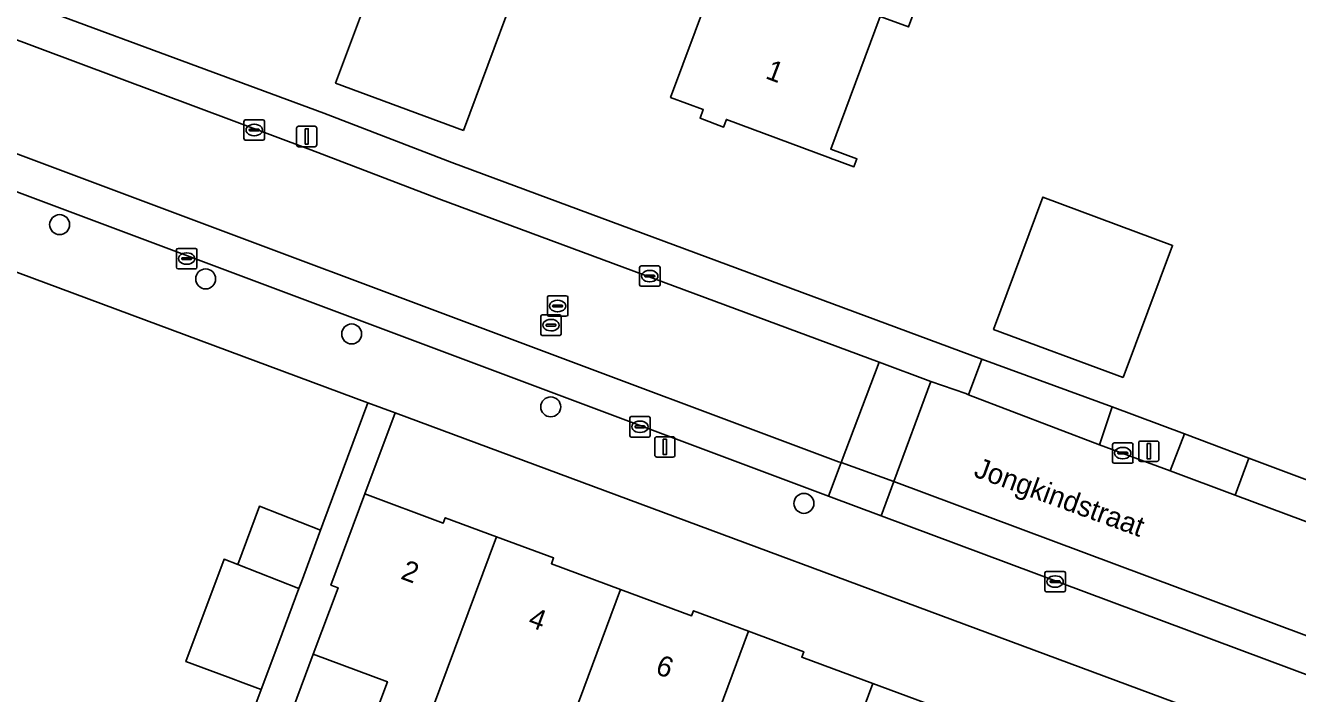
# Model space of a CAD drawing. Extents: x 163266 to 164362, y 381528 to 382286.
# Drawn here: x 163785.8 to 163848.1, y 382059.4 to 382092.1 of the extents above; entities that cross this region are included whole.
import ezdxf

# ---------------------------------------------------------------- set-up
doc = ezdxf.new("R2010")
doc.units = 0
for name, color, linetype in [('IMGEO_Boom', 7, 'Continuous'), ('IMGEO_Erf', 7, 'Continuous'), ('IMGEO_Kolk', 7, 'Continuous'), ('IMGEO_Lichtmast', 7, 'Continuous'), ('IMGEO_Openbare_ruimte_label', 7, 'Continuous'), ('IMGEO_Pand', 7, 'Continuous'), ('IMGEO_Pand_nummerreeks', 7, 'Continuous'), ('IMGEO_Parkeervlak_open', 7, 'Continuous'), ('IMGEO_Rijbaan_lokaal_open', 7, 'Continuous'), ('IMGEO_Rioolput', 7, 'Continuous'), ('IMGEO_Voetpad_open', 7, 'Continuous')]:
    doc.layers.add(name, color=color, linetype=linetype)

msp = doc.modelspace()

# ---------------------------------------------------------------- linework, layer by layer
at = {"layer": 'IMGEO_Boom'}
for centre in [(163787.51, 382082.359), (163794.66, 382079.699), (163801.809, 382077), (163811.557, 382073.427), (163823.954, 382068.699)]:
    msp.add_circle(centre, 0.489, dxfattribs=at)
at = {"layer": 'IMGEO_Erf'}
for points in [[(163825.268, 382086.054), (163826.547, 382085.578), (163826.403, 382085.193), (163820.16, 382087.517), (163820.021, 382087.143), (163818.867, 382087.573), (163819.026, 382088), (163817.424, 382088.596), (163819.233, 382093.453), (163819.746, 382093.262), (163822.474, 382100.59), (163822.035, 382100.753), (163822.166, 382101.108), (163824.445, 382100.259), (163824.642, 382100.788), (163825.917, 382100.314), (163825.703, 382099.738), (163831.185, 382097.697), (163829.082, 382092.048), (163827.693, 382092.566)], [(163807.277, 382086.966), (163801.023, 382089.295), (163803.414, 382095.714), (163809.667, 382093.386)], [(163839.592, 382074.861), (163833.24, 382077.226), (163835.653, 382083.707), (163842.005, 382081.342)]]:
    msp.add_lwpolyline(points, close=True, dxfattribs=at)
for points in [[(163780.378, 382095.252), (163800.454, 382087.826), (163806.709, 382085.403), (163832.665, 382075.767), (163839.053, 382073.431), (163842.582, 382072.105), (163845.732, 382070.921), (163865.151, 382063.623)], [(163782.584, 382026.322), (163783.46, 382029.067), (163784.444, 382032.152), (163787.643, 382031.126), (163792.616, 382046.764), (163797.382, 382059.577), (163796.62, 382059.86), (163795.755, 382060.182), (163793.695, 382060.948), (163795.56, 382065.964), (163796.232, 382065.7), (163797.294, 382068.556), (163800.286, 382067.384), (163800.4, 382067.692), (163802.607, 382073.632), (163776.565, 382083.317)], [(163843.222, 382058.527), (163803.931, 382073.14), (163802.45, 382069.158), (163806.292, 382067.729), (163806.392, 382067.998), (163808.9, 382067.066), (163811.699, 382066.025), (163811.594, 382065.74), (163814.974, 382064.483), (163818.452, 382063.19), (163818.545, 382063.44), (163821.248, 382062.435), (163823.948, 382061.431), (163823.849, 382061.165), (163827.329, 382059.871), (163830.728, 382058.607)], [(163803.087, 382058.693), (163803.557, 382059.955), (163799.929, 382061.304), (163795.17, 382048.5)]]:
    msp.add_lwpolyline(points, dxfattribs=at)
at = {"layer": 'IMGEO_Kolk'}
for p, q in [((163796.537, 382086.57), (163796.537, 382087.422)), ((163796.612, 382087.496), (163797.464, 382087.496)), ((163797.538, 382087.422), (163797.538, 382086.57)), ((163796.796, 382086.99), (163796.796, 382087.002)), ((163797.234, 382086.953), (163796.836, 382086.953)), ((163796.839, 382087.039), (163797.237, 382087.039)), ((163797.025, 382087.276), (163797.05, 382087.276)), ((163797.28, 382087.002), (163797.28, 382086.99)), ((163797.464, 382086.496), (163796.612, 382086.496)), ((163797.048, 382086.716), (163797.023, 382086.716)), ((163793.307, 382081.195), (163794.159, 382081.195)), ((163793.232, 382080.269), (163793.232, 382081.121)), ((163793.491, 382080.689), (163793.491, 382080.701)), ((163793.929, 382080.652), (163793.531, 382080.652)), ((163793.534, 382080.738), (163793.932, 382080.738)), ((163793.72, 382080.975), (163793.745, 382080.975)), ((163793.975, 382080.701), (163793.975, 382080.689)), ((163794.233, 382081.121), (163794.233, 382080.269)), ((163794.159, 382080.195), (163793.307, 382080.195)), ((163793.743, 382080.415), (163793.718, 382080.415)), ((163815.906, 382079.41), (163815.906, 382080.262)), ((163815.981, 382080.336), (163816.833, 382080.336)), ((163816.394, 382080.116), (163816.419, 382080.116)), ((163816.907, 382080.262), (163816.907, 382079.41)), ((163816.833, 382079.336), (163815.981, 382079.336)), ((163816.165, 382079.83), (163816.165, 382079.842)), ((163816.603, 382079.793), (163816.205, 382079.793)), ((163816.208, 382079.879), (163816.606, 382079.879)), ((163816.417, 382079.556), (163816.392, 382079.556)), ((163816.649, 382079.842), (163816.649, 382079.83)), ((163815.426, 382072.025), (163815.426, 382072.877)), ((163815.501, 382072.951), (163816.353, 382072.951)), ((163815.685, 382072.445), (163815.685, 382072.457)), ((163815.728, 382072.494), (163816.126, 382072.494)), ((163815.914, 382072.731), (163815.939, 382072.731)), ((163816.169, 382072.457), (163816.169, 382072.445)), ((163816.427, 382072.877), (163816.427, 382072.025)), ((163816.353, 382071.951), (163815.501, 382071.951)), ((163816.123, 382072.408), (163815.725, 382072.408)), ((163815.937, 382072.171), (163815.912, 382072.171)), ((163839.066, 382070.736), (163839.066, 382071.588)), ((163839.141, 382071.662), (163839.993, 382071.662)), ((163839.368, 382071.205), (163839.766, 382071.205)), ((163839.554, 382071.442), (163839.579, 382071.442)), ((163840.067, 382071.588), (163840.067, 382070.736)), ((163839.993, 382070.662), (163839.141, 382070.662)), ((163839.325, 382071.156), (163839.325, 382071.168)), ((163839.763, 382071.119), (163839.365, 382071.119)), ((163839.577, 382070.882), (163839.552, 382070.882)), ((163839.809, 382071.168), (163839.809, 382071.156)), ((163835.754, 382064.44), (163835.754, 382065.292)), ((163835.829, 382065.366), (163836.681, 382065.366)), ((163836.242, 382065.146), (163836.267, 382065.146)), ((163836.755, 382065.292), (163836.755, 382064.44)), ((163836.681, 382064.366), (163835.829, 382064.366)), ((163836.013, 382064.86), (163836.013, 382064.872)), ((163836.451, 382064.823), (163836.053, 382064.823)), ((163836.056, 382064.909), (163836.454, 382064.909)), ((163836.265, 382064.586), (163836.24, 382064.586)), ((163836.497, 382064.872), (163836.497, 382064.86))]:
    msp.add_line(p, q, dxfattribs=at)
for points in [[(163796.537, 382086.57), (163796.537, 382087.422)], [(163796.612, 382087.496), (163797.464, 382087.496)], [(163797.538, 382087.422), (163797.538, 382086.57)], [(163797.464, 382086.496), (163796.612, 382086.496)], [(163793.307, 382081.195), (163794.159, 382081.195)], [(163793.232, 382080.269), (163793.232, 382081.121)], [(163794.233, 382081.121), (163794.233, 382080.269)], [(163794.159, 382080.195), (163793.307, 382080.195)], [(163815.906, 382079.41), (163815.906, 382080.262)], [(163815.981, 382080.336), (163816.833, 382080.336)], [(163816.907, 382080.262), (163816.907, 382079.41)], [(163816.833, 382079.336), (163815.981, 382079.336)], [(163815.426, 382072.025), (163815.426, 382072.877)], [(163815.501, 382072.951), (163816.353, 382072.951)], [(163816.427, 382072.877), (163816.427, 382072.025)], [(163816.353, 382071.951), (163815.501, 382071.951)], [(163839.066, 382070.736), (163839.066, 382071.588)], [(163839.141, 382071.662), (163839.993, 382071.662)], [(163840.067, 382071.588), (163840.067, 382070.736)], [(163839.993, 382070.662), (163839.141, 382070.662)], [(163835.754, 382064.44), (163835.754, 382065.292)], [(163835.829, 382065.366), (163836.681, 382065.366)], [(163836.755, 382065.292), (163836.755, 382064.44)], [(163836.681, 382064.366), (163835.829, 382064.366)]]:
    msp.add_lwpolyline(points, dxfattribs=at)
for centre, radius, start, end in [((163796.614, 382087.42), 0.0765, 91.55205, 178.44795), ((163796.614, 382087.42), 0.0765, 91.55205, 178.44795), ((163797.462, 382087.42), 0.0765, 1.55205, 88.44795), ((163797.462, 382087.42), 0.0765, 1.55205, 88.44795), ((163796.836, 382086.999), 0.0403, 85.87752, 175.75265), ((163796.833, 382086.989), 0.0366, 178.93798, 274.71019), ((163797.237, 382086.996), 0.043, 264.86636, 352.45326), ((163797.241, 382087.001), 0.0386, 1.73085, 96.63898), ((163796.614, 382086.572), 0.0765, 181.55205, 268.44795), ((163796.614, 382086.572), 0.0765, 181.55205, 268.44795), ((163797.462, 382086.572), 0.0765, 271.55205, 358.44795), ((163797.462, 382086.572), 0.0765, 271.55205, 358.44795), ((163793.309, 382081.119), 0.0765, 91.55205, 178.44795), ((163793.309, 382081.119), 0.0765, 91.55205, 178.44795), ((163794.157, 382081.119), 0.0765, 1.55205, 88.44795), ((163794.157, 382081.119), 0.0765, 1.55205, 88.44795), ((163793.531, 382080.698), 0.0403, 85.87752, 175.75265), ((163793.528, 382080.688), 0.0366, 178.93798, 274.71019), ((163793.932, 382080.695), 0.043, 264.86636, 352.45326), ((163793.936, 382080.7), 0.0386, 1.73085, 96.63898), ((163793.309, 382080.271), 0.0765, 181.55205, 268.44795), ((163793.309, 382080.271), 0.0765, 181.55205, 268.44795), ((163794.157, 382080.271), 0.0765, 271.55205, 358.44795), ((163794.157, 382080.271), 0.0765, 271.55205, 358.44795), ((163815.983, 382080.26), 0.0765, 91.55205, 178.44795), ((163815.983, 382080.26), 0.0765, 91.55205, 178.44795), ((163816.831, 382080.26), 0.0765, 1.55205, 88.44795), ((163816.831, 382080.26), 0.0765, 1.55205, 88.44795), ((163815.983, 382079.412), 0.0765, 181.55205, 268.44795), ((163815.983, 382079.412), 0.0765, 181.55205, 268.44795), ((163816.205, 382079.839), 0.0403, 85.87752, 175.75265), ((163816.202, 382079.829), 0.0366, 178.93798, 274.71019), ((163816.606, 382079.836), 0.043, 264.86636, 352.45326), ((163816.61, 382079.841), 0.0386, 1.73085, 96.63898), ((163816.831, 382079.412), 0.0765, 271.55205, 358.44795), ((163816.831, 382079.412), 0.0765, 271.55205, 358.44795), ((163815.503, 382072.875), 0.0765, 91.55205, 178.44795), ((163815.503, 382072.875), 0.0765, 91.55205, 178.44795), ((163815.725, 382072.454), 0.0403, 85.87752, 175.75265), ((163815.722, 382072.444), 0.0366, 178.93798, 274.71019), ((163816.126, 382072.451), 0.043, 264.86636, 352.45326), ((163816.13, 382072.456), 0.0386, 1.73085, 96.63898), ((163816.351, 382072.875), 0.0765, 1.55205, 88.44795), ((163816.351, 382072.875), 0.0765, 1.55205, 88.44795), ((163815.503, 382072.027), 0.0765, 181.55205, 268.44795), ((163815.503, 382072.027), 0.0765, 181.55205, 268.44795), ((163816.351, 382072.027), 0.0765, 271.55205, 358.44795), ((163816.351, 382072.027), 0.0765, 271.55205, 358.44795), ((163839.143, 382071.586), 0.0765, 91.55205, 178.44795), ((163839.143, 382071.586), 0.0765, 91.55205, 178.44795), ((163839.365, 382071.165), 0.0403, 85.87752, 175.75265), ((163839.77, 382071.167), 0.0386, 1.73085, 96.63898), ((163839.991, 382071.586), 0.0765, 1.55205, 88.44795), ((163839.991, 382071.586), 0.0765, 1.55205, 88.44795), ((163839.143, 382070.738), 0.0765, 181.55205, 268.44795), ((163839.143, 382070.738), 0.0765, 181.55205, 268.44795), ((163839.362, 382071.155), 0.0366, 178.93798, 274.71019), ((163839.766, 382071.162), 0.043, 264.86636, 352.45326), ((163839.991, 382070.738), 0.0765, 271.55205, 358.44795), ((163839.991, 382070.738), 0.0765, 271.55205, 358.44795), ((163835.831, 382065.29), 0.0765, 91.55205, 178.44795), ((163835.831, 382065.29), 0.0765, 91.55205, 178.44795), ((163836.679, 382065.29), 0.0765, 1.55205, 88.44795), ((163836.679, 382065.29), 0.0765, 1.55205, 88.44795), ((163835.831, 382064.442), 0.0765, 181.55205, 268.44795), ((163835.831, 382064.442), 0.0765, 181.55205, 268.44795), ((163836.053, 382064.869), 0.0403, 85.87752, 175.75265), ((163836.05, 382064.859), 0.0366, 178.93798, 274.71019), ((163836.454, 382064.866), 0.043, 264.86636, 352.45326), ((163836.458, 382064.871), 0.0386, 1.73085, 96.63898), ((163836.679, 382064.442), 0.0765, 271.55205, 358.44795), ((163836.679, 382064.442), 0.0765, 271.55205, 358.44795)]:
    msp.add_arc(centre, radius, start, end, dxfattribs=at)
for centre, major_axis, ratio, start_param, end_param in [((163797.024, 382086.996), (-0.387, 0.002), 0.722429, 4.712389, 7.853982), ((163797.049, 382086.996), (-0.39, 0.002), 0.717154, 1.570796, 4.712389), ((163793.719, 382080.695), (-0.387, 0.002), 0.722429, 4.712389, 7.853982), ((163793.744, 382080.695), (-0.39, 0.002), 0.717154, 1.570796, 4.712389), ((163816.393, 382079.836), (-0.387, 0.002), 0.722429, 4.712389, 7.853982), ((163816.418, 382079.836), (-0.39, 0.002), 0.717154, 1.570796, 4.712389), ((163815.913, 382072.451), (-0.387, 0.002), 0.722429, 4.712389, 7.853982), ((163815.938, 382072.451), (-0.39, 0.002), 0.717154, 1.570796, 4.712389), ((163839.553, 382071.162), (-0.387, 0.002), 0.722429, 4.712389, 7.853982), ((163839.578, 382071.162), (-0.39, 0.002), 0.717154, 1.570796, 4.712389), ((163836.241, 382064.866), (-0.387, 0.002), 0.722429, 4.712389, 7.853982), ((163836.266, 382064.866), (-0.39, 0.002), 0.717154, 1.570796, 4.712389)]:
    msp.add_ellipse(centre, major_axis=major_axis, ratio=ratio, start_param=start_param, end_param=end_param, dxfattribs=at)
at = {"layer": 'IMGEO_Lichtmast'}
for p, q in [((163799.113, 382086.279), (163799.113, 382087.079)), ((163799.113, 382087.079), (163799.113, 382086.279)), ((163799.213, 382087.179), (163800.003, 382087.179)), ((163800.003, 382087.179), (163799.213, 382087.179)), ((163800.103, 382087.079), (163800.103, 382086.279)), ((163800.103, 382086.279), (163800.103, 382087.079)), ((163800.003, 382086.179), (163799.213, 382086.179)), ((163799.213, 382086.179), (163800.003, 382086.179)), ((163816.65, 382071.064), (163816.65, 382071.864)), ((163816.65, 382071.864), (163816.65, 382071.064)), ((163816.75, 382071.964), (163817.54, 382071.964)), ((163817.54, 382071.964), (163816.75, 382071.964)), ((163817.64, 382071.864), (163817.64, 382071.064)), ((163817.64, 382071.064), (163817.64, 382071.864)), ((163840.347, 382070.854), (163840.347, 382071.654)), ((163840.347, 382071.654), (163840.347, 382070.854)), ((163840.447, 382071.754), (163841.237, 382071.754)), ((163841.237, 382071.754), (163840.447, 382071.754)), ((163841.337, 382071.654), (163841.337, 382070.854)), ((163841.337, 382070.854), (163841.337, 382071.654)), ((163817.54, 382070.964), (163816.75, 382070.964)), ((163816.75, 382070.964), (163817.54, 382070.964)), ((163841.237, 382070.754), (163840.447, 382070.754)), ((163840.447, 382070.754), (163841.237, 382070.754))]:
    msp.add_line(p, q, dxfattribs=at)
for points in [[(163799.533, 382087.054), (163799.683, 382087.054), (163799.683, 382086.304), (163799.533, 382086.304), (163799.533, 382087.054)], [(163817.07, 382071.839), (163817.22, 382071.839), (163817.22, 382071.089), (163817.07, 382071.089), (163817.07, 382071.839)], [(163840.767, 382071.629), (163840.917, 382071.629), (163840.917, 382070.879), (163840.767, 382070.879), (163840.767, 382071.629)]]:
    msp.add_lwpolyline(points, dxfattribs=at)
for centre, start, end in [((163799.213, 382087.079), 90, 180), ((163799.213, 382087.079), 90, 180), ((163800.003, 382087.079), 0, 90), ((163800.003, 382087.079), 360, 90), ((163799.213, 382086.279), 180, 270), ((163799.213, 382086.279), 180, 270), ((163800.003, 382086.279), 270, 0), ((163800.003, 382086.279), 270, 0), ((163816.75, 382071.864), 90, 180), ((163816.75, 382071.864), 90, 180), ((163817.54, 382071.864), 0, 90), ((163817.54, 382071.864), 360, 90), ((163840.447, 382071.654), 90, 180), ((163840.447, 382071.654), 90, 180), ((163841.237, 382071.654), 0, 90), ((163841.237, 382071.654), 360, 90), ((163816.75, 382071.064), 180, 270), ((163816.75, 382071.064), 180, 270), ((163817.54, 382071.064), 270, 0), ((163817.54, 382071.064), 270, 0), ((163840.447, 382070.854), 180, 270), ((163840.447, 382070.854), 180, 270), ((163841.237, 382070.854), 270, 0), ((163841.237, 382070.854), 270, 0)]:
    msp.add_arc(centre, 0.1, start, end, dxfattribs=at)
at = {"layer": 'IMGEO_Pand'}
for points in [[(163826.403, 382085.193), (163826.547, 382085.578), (163825.268, 382086.054), (163827.693, 382092.566), (163829.082, 382092.048), (163831.185, 382097.697), (163825.703, 382099.738), (163825.917, 382100.314), (163824.642, 382100.788), (163824.445, 382100.259), (163822.166, 382101.108), (163822.035, 382100.753), (163822.474, 382100.59), (163819.746, 382093.262), (163819.233, 382093.453), (163817.424, 382088.596), (163819.026, 382088), (163818.867, 382087.573), (163820.021, 382087.143), (163820.16, 382087.517)], [(163807.277, 382086.966), (163809.667, 382093.386), (163803.414, 382095.714), (163801.023, 382089.295)], [(163839.592, 382074.861), (163842.005, 382081.342), (163835.653, 382083.707), (163833.24, 382077.226)], [(163808.9, 382067.066), (163806.392, 382067.998), (163806.292, 382067.729), (163802.45, 382069.158), (163800.791, 382064.696), (163801.141, 382064.565), (163799.929, 382061.304), (163803.557, 382059.955), (163803.087, 382058.693), (163805.456, 382057.812)], [(163800.286, 382067.384), (163797.294, 382068.556), (163796.232, 382065.7), (163799.224, 382064.528), (163799.348, 382064.861)], [(163812.014, 382056.526), (163814.974, 382064.483), (163811.594, 382065.74), (163811.699, 382066.025), (163808.9, 382067.066), (163805.456, 382057.812), (163808.16, 382056.806), (163808.536, 382057.819)], [(163799.224, 382064.528), (163796.232, 382065.7), (163795.56, 382065.964), (163793.695, 382060.948), (163795.755, 382060.182), (163796.62, 382059.86), (163797.382, 382059.577), (163798.238, 382061.877)], [(163812.014, 382056.526), (163815.633, 382055.181), (163815.267, 382054.198), (163817.829, 382053.246), (163821.248, 382062.435), (163818.545, 382063.44), (163818.452, 382063.19), (163814.974, 382064.483)], [(163821.248, 382062.435), (163817.829, 382053.246), (163820.397, 382052.291), (163820.756, 382053.257), (163824.369, 382051.914), (163827.329, 382059.871), (163823.849, 382061.165), (163823.948, 382061.431)], [(163830.162, 382048.574), (163833.611, 382057.847), (163830.83, 382058.881), (163830.728, 382058.607), (163827.329, 382059.871), (163824.369, 382051.914), (163827.682, 382050.682), (163827.294, 382049.64)]]:
    msp.add_lwpolyline(points, close=True, dxfattribs=at)
at = {"layer": 'IMGEO_Parkeervlak_open'}
msp.add_lwpolyline([(163777.923, 382086.769), (163778.869, 382086.424), (163825.158, 382069.059), (163825.778, 382070.695), (163825.654, 382070.739), (163775.737, 382089.459)], dxfattribs=at)
for points in [[(163825.158, 382069.059), (163827.735, 382068.081), (163828.359, 382069.77), (163825.778, 382070.695)], [(163893.475, 382045.418), (163828.359, 382069.77), (163827.735, 382068.081), (163892.832, 382043.759)]]:
    msp.add_lwpolyline(points, close=True, dxfattribs=at)
at = {"layer": 'IMGEO_Rijbaan_lokaal_open'}
for points in [[(163799.803, 382086.025), (163780.897, 382093.097), (163777.261, 382094.409), (163774.597, 382095.371), (163773.146, 382090.285), (163775.685, 382089.477), (163775.737, 382089.459), (163825.654, 382070.739), (163825.778, 382070.695), (163827.643, 382075.615), (163806.074, 382083.627)], [(163827.643, 382075.615), (163825.778, 382070.695), (163828.359, 382069.77), (163830.168, 382074.663)], [(163893.475, 382045.418), (163895.364, 382050.297), (163879.043, 382056.442), (163876.108, 382057.535), (163870.806, 382059.511), (163864.473, 382061.87), (163845.063, 382069.102), (163841.885, 382070.288), (163838.427, 382071.575), (163832.016, 382074.023), (163831.877, 382074.076), (163830.168, 382074.663), (163828.359, 382069.77)]]:
    msp.add_lwpolyline(points, close=True, dxfattribs=at)
at = {"layer": 'IMGEO_Rioolput'}
for p, q in [((163811.392, 382077.944), (163811.392, 382078.796)), ((163811.467, 382078.87), (163812.319, 382078.87)), ((163812.393, 382078.796), (163812.393, 382077.944)), ((163811.651, 382078.364), (163811.651, 382078.376)), ((163812.089, 382078.327), (163811.691, 382078.327)), ((163811.694, 382078.413), (163812.092, 382078.413)), ((163811.903, 382078.09), (163811.878, 382078.09)), ((163811.88, 382078.65), (163811.905, 382078.65)), ((163812.135, 382078.376), (163812.135, 382078.364)), ((163811.07, 382077.006), (163811.07, 382077.858)), ((163811.145, 382077.932), (163811.997, 382077.932)), ((163811.329, 382077.426), (163811.329, 382077.438)), ((163811.372, 382077.475), (163811.77, 382077.475)), ((163812.319, 382077.87), (163811.467, 382077.87)), ((163811.558, 382077.712), (163811.583, 382077.712)), ((163811.813, 382077.438), (163811.813, 382077.426)), ((163812.071, 382077.858), (163812.071, 382077.006)), ((163811.997, 382076.932), (163811.145, 382076.932)), ((163811.767, 382077.389), (163811.369, 382077.389)), ((163811.581, 382077.152), (163811.556, 382077.152))]:
    msp.add_line(p, q, dxfattribs=at)
for points in [[(163811.392, 382077.944), (163811.392, 382078.796)], [(163811.467, 382078.87), (163812.319, 382078.87)], [(163812.393, 382078.796), (163812.393, 382077.944)], [(163811.07, 382077.006), (163811.07, 382077.858)], [(163811.145, 382077.932), (163811.997, 382077.932)], [(163812.319, 382077.87), (163811.467, 382077.87)], [(163812.071, 382077.858), (163812.071, 382077.006)], [(163811.997, 382076.932), (163811.145, 382076.932)]]:
    msp.add_lwpolyline(points, dxfattribs=at)
for centre, radius, start, end in [((163811.469, 382078.794), 0.0765, 91.55205, 178.44795), ((163811.469, 382078.794), 0.0765, 91.55205, 178.44795), ((163812.317, 382078.794), 0.0765, 1.55205, 88.44795), ((163812.317, 382078.794), 0.0765, 1.55205, 88.44795), ((163811.691, 382078.373), 0.0403, 85.87752, 175.75265), ((163811.688, 382078.363), 0.0366, 178.93798, 274.71019), ((163812.092, 382078.37), 0.043, 264.86636, 352.45326), ((163812.096, 382078.375), 0.0386, 1.73085, 96.63898), ((163811.147, 382077.856), 0.0765, 91.55205, 178.44795), ((163811.147, 382077.856), 0.0765, 91.55205, 178.44795), ((163811.369, 382077.435), 0.0403, 85.87752, 175.75265), ((163811.366, 382077.425), 0.0366, 178.93798, 274.71019), ((163811.469, 382077.946), 0.0765, 181.55205, 268.44795), ((163811.469, 382077.946), 0.0765, 181.55205, 268.44795), ((163811.77, 382077.432), 0.043, 264.86636, 352.45326), ((163811.774, 382077.437), 0.0386, 1.73085, 96.63898), ((163811.995, 382077.856), 0.0765, 1.55205, 88.44795), ((163811.995, 382077.856), 0.0765, 1.55205, 88.44795), ((163812.317, 382077.946), 0.0765, 271.55205, 358.44795), ((163812.317, 382077.946), 0.0765, 271.55205, 358.44795), ((163811.147, 382077.008), 0.0765, 181.55205, 268.44795), ((163811.147, 382077.008), 0.0765, 181.55205, 268.44795), ((163811.995, 382077.008), 0.0765, 271.55205, 358.44795), ((163811.995, 382077.008), 0.0765, 271.55205, 358.44795)]:
    msp.add_arc(centre, radius, start, end, dxfattribs=at)
for centre, major_axis, ratio, start_param, end_param in [((163811.879, 382078.37), (-0.387, 0.002), 0.722429, 4.712389, 7.853982), ((163811.904, 382078.37), (-0.39, 0.002), 0.717154, 1.570796, 4.712389), ((163811.557, 382077.432), (-0.387, 0.002), 0.722429, 4.712389, 7.853982), ((163811.582, 382077.432), (-0.39, 0.002), 0.717154, 1.570796, 4.712389)]:
    msp.add_ellipse(centre, major_axis=major_axis, ratio=ratio, start_param=start_param, end_param=end_param, dxfattribs=at)
at = {"layer": 'IMGEO_Voetpad_open'}
for points in [[(163778.427, 382098.17), (163777.261, 382094.409), (163780.897, 382093.097), (163799.803, 382086.025), (163806.074, 382083.627), (163827.643, 382075.615), (163830.168, 382074.663), (163831.877, 382074.076), (163832.016, 382074.023), (163832.665, 382075.767), (163806.709, 382085.403)], [(163806.709, 382085.403), (163800.454, 382087.826), (163780.378, 382095.252)], [(163827.735, 382068.081), (163825.158, 382069.059), (163778.869, 382086.424), (163777.923, 382086.769)], [(163776.565, 382083.317), (163802.607, 382073.632), (163803.931, 382073.14), (163843.222, 382058.527), (163845.123, 382057.82), (163894.675, 382039.392), (163895.961, 382038.914), (163921.004, 382029.6)], [(163795.17, 382048.5), (163799.929, 382061.304), (163801.141, 382064.565), (163800.791, 382064.696), (163802.45, 382069.158), (163803.931, 382073.14), (163802.607, 382073.632), (163800.4, 382067.692), (163800.286, 382067.384), (163799.348, 382064.861), (163799.224, 382064.528), (163798.238, 382061.877), (163797.382, 382059.577), (163792.616, 382046.764)], [(163917.399, 382034.556), (163916.168, 382035.103), (163895.451, 382042.81), (163892.832, 382043.759), (163827.735, 382068.081)]]:
    msp.add_lwpolyline(points, dxfattribs=at)
for points in [[(163832.665, 382075.767), (163832.016, 382074.023), (163838.427, 382071.575), (163839.053, 382073.431)], [(163838.427, 382071.575), (163841.885, 382070.288), (163842.582, 382072.105), (163839.053, 382073.431)], [(163841.885, 382070.288), (163845.063, 382069.102), (163845.732, 382070.921), (163842.582, 382072.105)], [(163845.732, 382070.921), (163845.063, 382069.102), (163864.473, 382061.87), (163865.151, 382063.623)]]:
    msp.add_lwpolyline(points, close=True, dxfattribs=at)

# ---------------------------------------------------------------- texts
at = {"layer": 'IMGEO_Openbare_ruimte_label'}
msp.add_text('Jongkindstraat', height=1, rotation=339.93365, dxfattribs=at).set_placement((163832.219, 382070.03))
at = {"layer": 'IMGEO_Pand_nummerreeks'}
for s, rotation, p in [('1', 339.18749, (163822.02, 382089.545)), ('2', 339.55871, (163804.161, 382065.019)), ('4', 339.55871, (163810.396, 382062.696)), ('6', 339.55871, (163816.63, 382060.372))]:
    msp.add_text(s, height=1, rotation=rotation, dxfattribs=at).set_placement(p)

doc.saveas('drawing.dxf')
